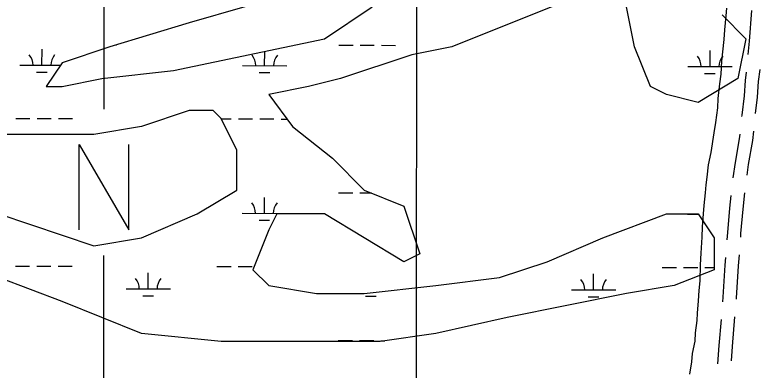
# Model space of a CAD drawing. Extents: x 3219052 to 3256913, y 800770 to 826146.
# Drawn here: x 3248516 to 3250195, y 821468 to 822268 of the extents above; entities that cross this region are included whole.
import ezdxf

# ---------------------------------------------------------------- set-up
doc = ezdxf.new("R2010")
doc.units = 0
for name, color, linetype in [('V-ANNO-SYMB', 7, 'Continuous'), ('V-GRID-MAJR', 7, 'Continuous'), ('V-ROAD-CNTR', 7, 'Continuous'), ('V-SITE-VEGE', 7, 'Continuous'), ('V-WETL-SWMP', 7, 'Continuous')]:
    doc.layers.add(name, color=color, linetype=linetype)

msp = doc.modelspace()

# ---------------------------------------------------------------- linework, layer by layer
at = {"layer": 'V-ANNO-SYMB'}
for p, q in [((3248716.756027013, 822055.7403506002), (3248717.058547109, 822315.7401746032)), ((3248715.99290908, 821400.740795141), (3248716.3710592, 821725.7405751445))]:
    msp.add_line(p, q, dxfattribs=at)
msp.add_lwpolyline([(3248660.438600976, 821783.8216940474), (3248660.662000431, 821975.8215640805), (3248772.4385251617, 821783.6913776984), (3248772.661924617, 821975.6912477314)], dxfattribs=at)
at = {"layer": 'V-GRID-MAJR'}
msp.add_spline([(3249407.61, 806153.015), (3249412.899, 812213.287), (3249418.1890000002, 818275.502), (3249423.48, 824337.756), (3249423.482, 824339.658)], degree=3, dxfattribs=at)
at = {"layer": 'V-ROAD-CNTR'}
for points in [[(3250168.720489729, 822178.323339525), (3250171.4060102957, 822208.5454451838), (3250176.854076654, 822277.9907757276)], [(3250154.340717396, 822039.1051791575), (3250154.6415474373, 822041.8423750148), (3250159.852168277, 822085.4425004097), (3250162.0927815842, 822120.3450540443), (3250164.29478994, 822138.5731199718)], [(3250185.2674607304, 822045.2934510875), (3250189.7378317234, 822082.6994995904), (3250191.9772184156, 822117.5829459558), (3250195.259935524, 822144.7570407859)], [(3250166.0296261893, 821906.6700671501), (3250169.4670928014, 821930.8080462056), (3250178.517011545, 821984.4727585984), (3250180.832539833, 822005.5413141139)], [(3250134.850264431, 821900.5139722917), (3250139.820907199, 821935.4179537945), (3250148.790988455, 821988.6092414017), (3250149.970983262, 821999.3457917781)], [(3250151.532265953, 821767.4460278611), (3250152.0878947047, 821774.9694104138), (3250157.0735798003, 821829.8049776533), (3250161.0514697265, 821866.9871713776)], [(3250120.990776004, 821761.2203862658), (3250122.1881052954, 821777.4325895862), (3250127.2184202, 821832.7590223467), (3250130.217072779, 821860.7880737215)], [(3250111.290933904, 821621.5597759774), (3250112.1516239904, 821631.6577158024), (3250116.789222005, 821704.3300652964), (3250118.0446564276, 821721.3290297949)], [(3250141.9296892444, 821627.7776941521), (3250142.0703760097, 821629.4282841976), (3250146.718777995, 821702.2699347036), (3250148.5861463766, 821727.5546713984)], [(3250100.3426221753, 821481.996434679), (3250102.887544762, 821522.9680538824), (3250107.8938841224, 821581.704310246)], [(3250130.7875459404, 821488.228604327), (3250132.8084552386, 821520.7639461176), (3250138.532639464, 821587.9222284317)]]:
    msp.add_lwpolyline(points, dxfattribs=at)
at = {"layer": 'V-SITE-VEGE'}
for p, q in [((3250119.419, 822282.87), (3250118.292, 822265.454)), ((3250118.292, 822265.454), (3250114.874, 822234.1030000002)), ((3250114.874, 822234.1030000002), (3250113.758, 822212.046)), ((3250113.758, 822212.046), (3250108.055, 822163.279)), ((3250108.055, 822163.279), (3250106.955, 822134.257)), ((3250106.955, 822134.257), (3250103.5160000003, 822112.194)), ((3250103.5160000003, 822112.194), (3250100.1, 822079.682)), ((3250100.1, 822079.682), (3250098.984, 822058.782)), ((3250098.984, 822058.782), (3250094.411, 822025.111)), ((3250094.411, 822025.111), (3250090.974, 822001.886)), ((3250090.974, 822001.886), (3250084.099, 821957.76)), ((3250084.099, 821957.76), (3250078.352, 821929.889)), ((3250078.352, 821929.889), (3250074.928, 821902.022)), ((3250074.928, 821902.022), (3250072.643, 821884.604)), ((3250072.643, 821884.604), (3250071.5160000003, 821867.189)), ((3250071.5160000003, 821867.189), (3250068.094, 821838.161)), ((3250068.094, 821838.161), (3250066.972, 821819.586)), ((3250066.972, 821819.586), (3250064.707, 821790.5590000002)), ((3250064.707, 821790.5590000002), (3250063.597, 821767.341)), ((3250063.597, 821767.341), (3250061.348, 821731.35)), ((3250061.348, 821731.35), (3250060.242, 821704.648)), ((3250060.242, 821704.648), (3250059.154, 821668.66)), ((3250059.154, 821668.66), (3250056.879, 821646.599)), ((3250056.879, 821646.599), (3250055.765, 821623.3790000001)), ((3250055.765, 821623.3790000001), (3250053.502, 821595.5140000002)), ((3250053.502, 821595.5140000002), (3250052.374, 821579.261)), ((3250052.374, 821579.261), (3250048.947, 821551.394)), ((3250048.947, 821551.394), (3250047.827, 821532.819)), ((3250047.827, 821532.819), (3250042.078, 821504.9450000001)), ((3250042.078, 821504.9450000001), (3250040.9560000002, 821486.37)), ((3250040.9560000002, 821486.37), (3250036.37, 821458.501))]:
    msp.add_line(p, q, dxfattribs=at)
at = {"layer": 'V-WETL-SWMP'}
for p, q in [((3249768.8999813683, 822303.605067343), (3249500.077980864, 822195.9930691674)), ((3249034.1199841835, 822285.6700571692), (3248908.6699841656, 822249.7990572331)), ((3249213.3349823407, 822213.9280638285), (3249320.8629829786, 822285.6700615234)), ((3249912.2719791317, 822195.993075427), (3249894.349980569, 822285.6700702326)), ((3250109.407979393, 822267.7350744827), (3250163.1719783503, 822213.9280782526)), ((3248908.6699841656, 822249.7990572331), (3248729.4549841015, 822195.9930574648)), ((3248872.826982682, 822142.1870625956), (3249213.3349823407, 822213.9280638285)), ((3250163.1719783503, 822213.9280782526), (3250145.250977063, 822124.2510829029)), ((3248576.628421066, 822154.4383762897), (3248576.703874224, 822190.4382962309)), ((3248729.4549841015, 822195.9930574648), (3248621.9259840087, 822160.1220578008)), ((3248743.789367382, 822200.5181226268), (3248744.5217879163, 822200.516587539)), ((3249078.5353175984, 822153.3864243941), (3249078.6027123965, 822185.5415708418)), ((3249245.6962639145, 822199.4661707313), (3249277.6961935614, 822199.3991017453)), ((3249293.6961583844, 822199.3655672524), (3249325.696088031, 822199.2984982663)), ((3249341.6960528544, 822199.2649637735), (3249373.695982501, 822199.1978947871)), ((3249500.077980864, 822195.9930691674), (3249410.4709809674, 822178.0580687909)), ((3249948.114977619, 822106.3160808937), (3249912.2719791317, 822195.993075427)), ((3250082.3491106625, 822151.2825206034), (3250082.424563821, 822187.2824405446)), ((3249410.4709809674, 822178.0580687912), (3249249.1779808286, 822124.2510692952)), ((3248526.6285309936, 822154.5431715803), (3248618.0819080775, 822154.351493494)), ((3248621.9259840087, 822160.1220578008), (3248586.0829833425, 822106.3160602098)), ((3249028.5354275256, 822153.4912196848), (3249128.5352076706, 822153.2816291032)), ((3248564.5961052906, 822139.0325614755), (3248588.596052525, 822138.9822597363)), ((3248711.5339830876, 822124.2510611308), (3248872.826982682, 822142.1870625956)), ((3249066.5030018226, 822137.9806095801), (3249090.5029490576, 822137.9303078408)), ((3250032.34922059, 822151.3873158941), (3250132.349000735, 822151.1777253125)), ((3250070.3167948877, 822135.8767057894), (3250094.3167421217, 822135.8264040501)), ((3248621.9259831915, 822106.3160607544), (3248711.5339830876, 822124.2510611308)), ((3249249.1779808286, 822124.2510692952), (3249177.4919808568, 822106.316069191)), ((3250145.250977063, 822124.2510829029), (3250055.6429766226, 822070.4450844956)), ((3248586.0829833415, 822106.31606021), (3248621.9259831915, 822106.3160607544)), ((3249177.4919808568, 822106.316069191), (3249087.8839809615, 822088.3810688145)), ((3249983.9579771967, 822088.3810824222), (3249948.114977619, 822106.3160808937)), ((3249087.8839809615, 822088.3810688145), (3249141.6489796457, 822016.6390735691)), ((3250055.6429766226, 822070.4450844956), (3249983.9579771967, 822088.3810824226)), ((3248908.66998117, 822052.5100680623), (3248801.1409810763, 822016.6390683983)), ((3248962.4339809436, 822052.5100688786), (3248908.66998117, 822052.5100680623)), ((3248980.3559805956, 822034.5740701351), (3248962.4339809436, 822052.5100688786)), ((3248517.5328911, 822034.4909747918), (3248549.5328207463, 822034.423905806)), ((3248565.5327855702, 822034.3903713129), (3248597.5327152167, 822034.323302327)), ((3248613.5326800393, 822034.289767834), (3248645.5326096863, 822034.2226988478)), ((3249016.198979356, 821962.8330746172), (3248980.3559805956, 822034.5740701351)), ((3248980.8826940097, 822033.5198351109), (3249003.4398228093, 822033.4725573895)), ((3249019.4397876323, 822033.4390228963), (3249051.439717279, 822033.3719539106)), ((3249067.4396821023, 822033.3384194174), (3249099.439611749, 822033.2713504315)), ((3249115.439576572, 822033.2378159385), (3249129.2311868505, 822033.2089099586)), ((3248801.1409810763, 822016.6390683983), (3248693.611981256, 821998.7030677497)), ((3249141.6489796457, 822016.6390735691), (3249231.25597818, 821944.8970788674)), ((3248693.611981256, 821998.7030677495), (3248263.496983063, 821998.7030612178)), ((3249016.198977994, 821873.1560795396), (3249016.198979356, 821962.8330746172)), ((3249231.25597818, 821944.8970788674), (3249302.9419767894, 821873.1560838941)), ((3248926.5909775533, 821819.3490811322), (3249016.198977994, 821873.1560795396)), ((3249244.999003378, 821866.7919105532), (3249276.9989330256, 821866.7248415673)), ((3249292.998897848, 821866.6913070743), (3249319.228543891, 821866.6363320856)), ((3249302.9419767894, 821873.1560838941), (3249392.548975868, 821837.2850872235)), ((3249077.8380570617, 821820.7121642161), (3249077.9135102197, 821856.7120841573)), ((3249392.548975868, 821837.2850872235), (3249428.3919740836, 821729.6720936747)), ((3248478.554979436, 821819.3490743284), (3248693.6119774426, 821747.6080815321)), ((3248801.1409772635, 821765.5430821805), (3248926.5909775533, 821819.3490811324)), ((3249027.8381669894, 821820.8169595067), (3249127.837947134, 821820.6073689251)), ((3249105.8059768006, 821819.3490838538), (3249087.883976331, 821783.4790855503)), ((3249213.334976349, 821819.3490854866), (3249105.8059768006, 821819.3490838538)), ((3249392.5489739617, 821711.737094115), (3249213.334976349, 821819.3490854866)), ((3249840.585972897, 821765.5430979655), (3249983.9579731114, 821819.3490971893)), ((3249983.9579731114, 821819.3490971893), (3250055.6429728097, 821819.3490982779)), ((3250031.6519600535, 821818.713055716), (3250056.100809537, 821818.6618131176)), ((3250055.6429728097, 821819.3490982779), (3250091.485971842, 821765.5431017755)), ((3249065.8057412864, 821805.306349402), (3249089.805688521, 821805.2560476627)), ((3249087.8839763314, 821783.4790855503), (3249052.04197512, 821693.8020899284)), ((3248693.6119774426, 821747.6080815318), (3248801.1409772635, 821765.5430821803)), ((3249715.135972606, 821711.7370990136), (3249840.585972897, 821765.5430979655)), ((3250091.485971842, 821765.5431017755), (3250091.485970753, 821693.8021057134)), ((3249428.3919740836, 821729.6720936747), (3249392.5489739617, 821711.737094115)), ((3248516.835630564, 821701.8167146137), (3248548.8355602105, 821701.749645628)), ((3248564.8355250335, 821701.7161111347), (3248596.83545468, 821701.6490421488)), ((3248612.8354195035, 821701.6155076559), (3248644.83534915, 821701.5484386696)), ((3248970.7426326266, 821700.8653661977), (3249002.742562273, 821700.7982972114)), ((3249018.742527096, 821700.7647627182), (3249050.7424567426, 821700.6976937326)), ((3249607.6069725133, 821675.8660993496), (3249715.135972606, 821711.7370990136)), ((3249974.5564256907, 821698.7614624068), (3250006.556355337, 821698.6943934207)), ((3250022.556320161, 821698.6608589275), (3250054.5562498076, 821698.5937899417)), ((3250070.55621463, 821698.5602554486), (3250091.4859708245, 821698.5163885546)), ((3248816.044621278, 821650.4474893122), (3248816.1200744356, 821686.4474092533)), ((3249052.0419751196, 821693.8020899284), (3249087.8839744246, 821657.9310924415)), ((3249819.8584143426, 821648.3435855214), (3249819.9338675, 821684.3435054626)), ((3250091.485970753, 821693.8021057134), (3250001.8789705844, 821657.9311063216)), ((3248621.9259758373, 821622.0600873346), (3248478.554977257, 821675.8660822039)), ((3249464.2349728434, 821657.9310981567), (3249607.6069725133, 821675.8660993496)), ((3248766.044731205, 821650.5522846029), (3248866.044511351, 821650.3426940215)), ((3249087.8839744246, 821657.9310924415), (3249195.4129737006, 821639.9950950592)), ((3249302.9419732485, 821639.9950966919), (3249464.2349728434, 821657.9310981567)), ((3249769.8585242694, 821648.4483808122), (3249869.8583044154, 821648.2387902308)), ((3250001.8789705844, 821657.9311063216), (3249894.3499707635, 821639.9951056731)), ((3248804.0123055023, 821635.0416744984), (3248828.0122527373, 821634.9913727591)), ((3249195.4129737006, 821639.9950950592), (3249302.9419732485, 821639.9950966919)), ((3249305.919202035, 821633.9897226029), (3249329.9191492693, 821633.9394208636)), ((3249894.3499707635, 821639.9951056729), (3249625.527971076, 821586.1891045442)), ((3249807.826098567, 821632.9377707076), (3249831.826045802, 821632.8874689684)), ((3248801.1409739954, 821550.3180939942), (3248621.9259758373, 821622.0600873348)), ((3249625.527971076, 821586.1891045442), (3249464.234971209, 821550.3181040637)), ((3248980.35597297, 821532.3830976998), (3248801.1409739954, 821550.3180939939)), ((3249464.234971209, 821550.3181040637), (3249338.7849714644, 821532.383103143)), ((3249338.7849714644, 821532.383103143), (3248980.35597297, 821532.3830976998)), ((3249244.301742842, 821534.1176503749), (3249276.3016724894, 821534.050581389)), ((3249292.301637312, 821534.017046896), (3249324.3015669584, 821533.9499779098)), ((3249340.301531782, 821533.9164434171), (3249349.3771794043, 821533.8974216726))]:
    msp.add_line(p, q, dxfattribs=at)
for centre, radius, start, end in [((3248521.3866015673, 822155.0289624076), 35.246287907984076, 359.108093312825, 40.65175164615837), ((3248631.8722308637, 822154.7973944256), 35.24628790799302, 139.10809026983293, 180.65174860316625), ((3249023.2934980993, 822153.9770105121), 35.246287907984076, 359.108093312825, 40.65175164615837), ((3249133.779127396, 822153.7454425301), 35.24628790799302, 139.10809026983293, 180.65174860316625), ((3250027.107291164, 822151.8731067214), 35.246287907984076, 359.108093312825, 40.65175164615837), ((3250137.5929204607, 822151.6415387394), 35.24628790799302, 139.10809026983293, 180.65174860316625), ((3249022.596237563, 821821.302750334), 35.246287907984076, 359.108093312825, 40.65175164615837), ((3249133.0818668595, 821821.071182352), 35.24628790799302, 139.10809026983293, 180.65174860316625), ((3248760.80280178, 821651.0380754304), 35.246287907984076, 359.108093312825, 40.65175164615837), ((3248871.2884310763, 821650.8065074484), 35.24628790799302, 139.10809026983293, 180.65174860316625), ((3249764.616594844, 821648.9341716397), 35.246287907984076, 359.108093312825, 40.65175164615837), ((3249875.102224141, 821648.7026036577), 35.24628790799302, 139.10809026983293, 180.65174860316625)]:
    msp.add_arc(centre, radius, start, end, dxfattribs=at)

doc.saveas('drawing.dxf')
